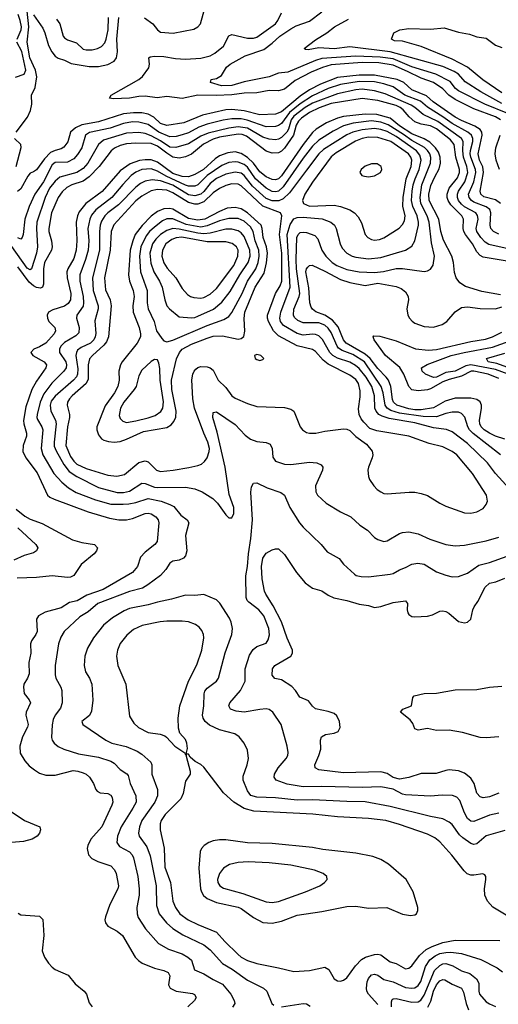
# Model space of a CAD drawing. Header units: inches. Extents: x 1308407 to 1441228, y 959628 to 1036311.
# Tile 325 of 656: x 1340682 to 1343768, y 1020745 to 1027096. Entities that reach past the tile are written whole.
import ezdxf

# ---------------------------------------------------------------- set-up
doc = ezdxf.new("R2010")
doc.units = ezdxf.units.IN
doc.header["$MEASUREMENT"] = 0
doc.layers.add('B3042', color=7, linetype='Continuous')

msp = doc.modelspace()

# ---------------------------------------------------------------- linework, layer by layer
at = {"layer": 'B3042', "color": 5}
for points, elevation in [([(1340658.9, 1026370), (1340731.8, 1026468.2), (1340751.5, 1026510), (1340759.5, 1026550), (1340757.8, 1026610), (1340781.8, 1026658.2), (1340792, 1026728), (1340784.1, 1026770), (1340748, 1026850), (1340730.3, 1026950), (1340740.7, 1027050), (1340730, 1027150.5)], 2720), ([(1340664.8, 1026970), (1340690.6, 1027030), (1340692.8, 1027050), (1340684, 1027090), (1340672.6, 1027130)], 2740), ([(1340770, 1027128.2), (1340830, 1027040.3), (1340844.3, 1027010), (1340866.7, 1026930), (1340888.5, 1026888.5), (1340910, 1026861.2), (1340930, 1026847.5), (1340970, 1026834.1), (1341012.5, 1026812.5), (1341130, 1026793.7), (1341190, 1026794), (1341250, 1026806.4), (1341290, 1026827.6), (1341306.5, 1026850), (1341311.5, 1026888.5), (1341307.8, 1026970), (1341321.6, 1027110)], 2720), ([(1340919.1, 1027099.1), (1340939.8, 1027070), (1340962.8, 1026990), (1340970, 1026979.5), (1340990, 1026966), (1341047, 1026947), (1341090, 1026906.2), (1341110, 1026901.1), (1341150, 1026901.4), (1341182.9, 1026910), (1341210, 1026923.8), (1341230, 1026945.5), (1341239.9, 1026970), (1341252.6, 1027030), (1341254.7, 1027110)], 2740), ([(1343782.1, 1026450), (1343749.9, 1026470), (1343610, 1026521.2), (1343490, 1026581.5), (1343448.2, 1026610), (1343410, 1026650.8), (1343350, 1026691.1), (1343270, 1026718.2), (1343182.7, 1026762.7), (1343090, 1026802.3), (1342997.1, 1026817.1), (1342890, 1026819), (1342690, 1026803.8), (1342633, 1026787), (1342561.9, 1026758.1), (1342457.3, 1026702.7), (1342390, 1026648.3), (1342350, 1026637.7), (1342290, 1026638.8), (1342210, 1026624), (1342130, 1026623), (1342048.7, 1026611.3), (1341947.5, 1026607.5), (1341830, 1026609.9), (1341730, 1026588.3), (1341630, 1026600.9), (1341567.8, 1026592.2), (1341490, 1026601.7), (1341450, 1026600.5), (1341389.7, 1026589.7), (1341286.2, 1026586.2), (1341261.2, 1026590), (1341272.3, 1026610), (1341450, 1026709.2), (1341473.7, 1026730), (1341514.5, 1026785.5), (1341518.4, 1026810), (1341514, 1026850), (1341522.8, 1026857.2), (1341550, 1026861.1), (1341610, 1026858.9), (1341685.3, 1026845.3), (1341750, 1026840.9), (1341850, 1026848.2), (1341910, 1026861.9), (1341939.8, 1026880.2), (1341994.9, 1026925.1), (1342030, 1026992.3), (1342050, 1027000.9), (1342150, 1026977), (1342190, 1026976.9), (1342210, 1026983), (1342330.4, 1027070), (1342347, 1027090), (1342370, 1027139.2)], 2680), ([(1341487.1, 1027107.1), (1341539.1, 1027070), (1341570.1, 1027030.1), (1341590, 1027016), (1341672, 1027008), (1341805.5, 1027034.5), (1341830.3, 1027049.7), (1341847.2, 1027070), (1341874.9, 1027170)], 2720), ([(1343828.8, 1026490), (1343680.2, 1026550), (1343510, 1026637.6), (1343491.9, 1026651.9), (1343458, 1026698), (1343364.3, 1026744.3), (1343210, 1026791.9), (1343090, 1026843.9), (1343006, 1026854), (1342850, 1026860.2), (1342630, 1026846), (1342590, 1026833.4), (1342410, 1026758.4), (1342350, 1026750.5), (1342290, 1026727.7), (1342130, 1026695.9), (1342050, 1026671), (1341982.7, 1026670), (1341912.7, 1026690), (1341915.3, 1026710), (1341950, 1026717.4), (1341983.4, 1026736.6), (1342015.7, 1026790), (1342037.8, 1026810), (1342136.5, 1026863.5), (1342255.4, 1026904.6), (1342310, 1026945.1), (1342358, 1026990), (1342430, 1027037.8), (1342463.9, 1027056.1), (1342550, 1027085.7), (1342630, 1027146.8)], 2660), ([(1343790, 1026555.4), (1343654.4, 1026630), (1343554.5, 1026694.5), (1343510, 1026743.9), (1343482.2, 1026762.2), (1343410, 1026793.7), (1343070, 1026889.1), (1342810, 1026920.1), (1342710, 1026908.9), (1342610, 1026914.7), (1342541.8, 1026901.8), (1342523.5, 1026903.5), (1342516, 1026910), (1342590, 1026966), (1342662.4, 1027010), (1342710.6, 1027049.4), (1342801.2, 1027098.8)], 2640), ([(1343790, 1026623.5), (1343667.3, 1026707.3), (1343568.7, 1026790), (1343470, 1026841.1), (1343270, 1026922.1), (1343150, 1026956.5), (1343099.3, 1026959.3), (1343078.7, 1026970), (1343093.3, 1027010), (1343132.7, 1027030), (1343190, 1027039.1), (1343330, 1027035.7), (1343417.6, 1027042.4), (1343510, 1027015.7), (1343581.8, 1027001.8), (1343630, 1026984.4), (1343690, 1026976.1), (1343750, 1026930.6), (1343790, 1026917.5)], 2620), ([(1340653.9, 1026726.1), (1340710, 1026744), (1340721.2, 1026770), (1340696.1, 1026890), (1340662.2, 1026950)], 2740), ([(1343781.4, 1025910), (1343750, 1025934.8), (1343673.4, 1025953.4), (1343654.2, 1025970), (1343651.7, 1025990), (1343672.5, 1026110), (1343667.2, 1026147.2), (1343647.4, 1026190), (1343637.4, 1026230), (1343664.1, 1026350), (1343661.6, 1026370), (1343650, 1026388.2), (1343615.5, 1026410), (1343530, 1026444.7), (1343490, 1026466.2), (1343346.7, 1026566.7), (1343304.3, 1026604.3), (1343210, 1026642.4), (1343159.1, 1026690), (1343116.5, 1026710), (1342970, 1026739), (1342870, 1026738.1), (1342730, 1026722.1), (1342620.5, 1026679.5), (1342550, 1026644.1), (1342490, 1026602.4), (1342370, 1026501.3), (1342330, 1026485.9), (1342230, 1026482.3), (1342130, 1026508), (1342050, 1026516.4), (1342010, 1026514.9), (1341859.7, 1026480.3), (1341740.3, 1026430), (1341630, 1026412.8), (1341590, 1026426.7), (1341546.2, 1026466.2), (1341510, 1026486.7), (1341470, 1026495.5), (1341415.9, 1026495.9), (1341350, 1026488.3), (1341190, 1026436.3), (1341083.1, 1026416.9), (1341041.3, 1026398.7), (1341009.5, 1026370.5), (1340991.2, 1026308.8), (1340966, 1026274), (1340950, 1026263.2), (1340910, 1026252.7), (1340881.1, 1026238.9), (1340841.3, 1026198.7), (1340790, 1026128.1), (1340770, 1026113.6), (1340750, 1026106.6), (1340733.3, 1026086.7), (1340690, 1026006), (1340668, 1025988)], 2720), ([(1343770, 1025713.4), (1343737.3, 1025730), (1343720.4, 1025750), (1343714.4, 1025770), (1343719.7, 1025850), (1343712, 1025872), (1343689.1, 1025889.1), (1343610, 1025919.4), (1343593.9, 1025930), (1343578.9, 1025950), (1343575.9, 1025970), (1343610.6, 1026049.4), (1343621.9, 1026110), (1343620.9, 1026130), (1343590.2, 1026210), (1343586.9, 1026230), (1343588.1, 1026251.9), (1343603.4, 1026310), (1343603.4, 1026330), (1343595.1, 1026350), (1343571.1, 1026371.1), (1343470, 1026425.6), (1343410, 1026470.2), (1343312.1, 1026532.1), (1343267, 1026570), (1343165.2, 1026610), (1343090, 1026661.8), (1343030, 1026682.8), (1342970, 1026694.3), (1342870, 1026697.4), (1342750, 1026677.9), (1342670, 1026651.9), (1342570, 1026603.7), (1342490, 1026552.9), (1342422.2, 1026497.8), (1342370, 1026426.4), (1342350, 1026412.8), (1342330, 1026407.1), (1342270, 1026404.9), (1342148.4, 1026448.4), (1342110, 1026455.8), (1342050, 1026456.7), (1341992.7, 1026447.3), (1341890, 1026421.4), (1341836.9, 1026403.1), (1341770, 1026367.1), (1341730, 1026352.2), (1341690, 1026341.9), (1341650, 1026339.9), (1341578, 1026370), (1341510, 1026420.6), (1341450, 1026435.7), (1341410, 1026437.2), (1341350, 1026426.6), (1341264.2, 1026395.8), (1341131.8, 1026368.2), (1341107, 1026350), (1341081.9, 1026270), (1341053.8, 1026226.2), (1341030, 1026198.6), (1340990, 1026176.4), (1340910, 1026175.4), (1340890, 1026158.7), (1340834.6, 1026050), (1340779.7, 1025970), (1340743.1, 1025890), (1340714.8, 1025810), (1340703.8, 1025710), (1340697.2, 1025690), (1340690, 1025680.4), (1340670, 1025689)], 2740), ([(1343870, 1025608.8), (1343706.4, 1025646.4), (1343681.9, 1025661.9), (1343655.6, 1025690), (1343629.5, 1025730), (1343624.9, 1025750), (1343637.7, 1025810), (1343633.8, 1025833.8), (1343621.9, 1025850), (1343550, 1025889.9), (1343530, 1025906.2), (1343511, 1025930), (1343504, 1025950), (1343504, 1025970), (1343510.6, 1025990), (1343552.6, 1026050), (1343570.7, 1026110), (1343565.7, 1026150), (1343543.2, 1026210), (1343538.6, 1026250), (1343541.6, 1026310), (1343530.3, 1026330), (1343378.7, 1026438.7), (1343283.5, 1026483.5), (1343229.9, 1026530), (1343205.1, 1026545.1), (1343037.8, 1026617.8), (1342970, 1026637.9), (1342890, 1026648.7), (1342850, 1026644.3), (1342730, 1026618.5), (1342570, 1026558.5), (1342521.6, 1026530), (1342450, 1026474.3), (1342432.6, 1026450), (1342414.5, 1026390), (1342403.5, 1026370), (1342370, 1026335.5), (1342350, 1026324.3), (1342330, 1026320.4), (1342290, 1026324.6), (1342250, 1026338.9), (1342150, 1026395.9), (1342090, 1026404.8), (1342030, 1026397), (1341896, 1026364), (1341850, 1026344.4), (1341770, 1026295.7), (1341689.1, 1026270.9), (1341650, 1026273.6), (1341590, 1026314.3), (1341530, 1026345.7), (1341490, 1026361.5), (1341450, 1026367.5), (1341370, 1026364.3), (1341221.7, 1026318.3), (1341189.1, 1026290.9), (1341120.1, 1026170), (1341090, 1026136.2), (1341050, 1026109.2), (1340940.5, 1026079.5), (1340910, 1026055.4), (1340874.2, 1026010), (1340845, 1025950), (1340793.2, 1025790), (1340789, 1025750), (1340796.6, 1025630), (1340790.7, 1025590.7), (1340757.6, 1025490), (1340750, 1025482.7), (1340730, 1025493), (1340630, 1025633.7)], 2760), ([(1343850, 1025533.8), (1343670, 1025564.8), (1343650, 1025575.8), (1343630, 1025598), (1343600.7, 1025650), (1343555.3, 1025710), (1343545.2, 1025730), (1343541.7, 1025750), (1343543.9, 1025810), (1343531.4, 1025830), (1343461.1, 1025901.1), (1343444.3, 1025930), (1343438.7, 1025950), (1343437.7, 1025970), (1343450.6, 1026009.4), (1343503.6, 1026076.4), (1343517.5, 1026110), (1343518.1, 1026130), (1343494.1, 1026210), (1343482.6, 1026290), (1343460.2, 1026320.2), (1343370, 1026392.4), (1343330, 1026411.6), (1343270, 1026421.7), (1343230, 1026438.1), (1343191.9, 1026470), (1343155, 1026515), (1343135.7, 1026530), (1343110, 1026541.7), (1342990, 1026575.5), (1342890, 1026587.3), (1342690, 1026555.4), (1342611.7, 1026528.3), (1342550, 1026496.6), (1342498.9, 1026461.1), (1342478.8, 1026441.2), (1342465.2, 1026414.8), (1342448.1, 1026350), (1342390, 1026268.2), (1342370, 1026247.5), (1342350, 1026236.2), (1342310, 1026235.3), (1342270, 1026248.6), (1342144, 1026344), (1342115.5, 1026355.5), (1342090, 1026357.8), (1341970, 1026337.6), (1341930, 1026324.7), (1341867.7, 1026292.3), (1341790, 1026228.3), (1341750, 1026212.3), (1341710, 1026203.5), (1341670, 1026209.9), (1341630, 1026234), (1341570, 1026281), (1341530, 1026296.4), (1341430, 1026300.4), (1341370, 1026294.1), (1341330, 1026283.5), (1341293.6, 1026266.4), (1341271, 1026249), (1341194.9, 1026150), (1341130, 1026081.7), (1341090, 1026055.4), (1341018.4, 1026030), (1340986.6, 1026013.4), (1340954.5, 1025985.5), (1340930.3, 1025949.7), (1340887.7, 1025850), (1340870.1, 1025750), (1340870.1, 1025730), (1340887.1, 1025670), (1340891.4, 1025630), (1340886.5, 1025610), (1340841.3, 1025530), (1340835.5, 1025490), (1340836, 1025390), (1340829.2, 1025370.8), (1340815.2, 1025364.8), (1340790, 1025367.8), (1340770, 1025378.6), (1340742.9, 1025402.9), (1340670, 1025501)], 2780), ([(1343781.6, 1025321.6), (1343662.1, 1025342.1), (1343555.8, 1025375.8), (1343518.7, 1025398.7), (1343495, 1025430), (1343484.8, 1025464.8), (1343478.1, 1025530), (1343468.8, 1025570), (1343414.8, 1025674.8), (1343398.1, 1025730), (1343384.3, 1025810), (1343321.9, 1025930), (1343320.1, 1025970), (1343333.2, 1026026.8), (1343357.3, 1026082.7), (1343385.9, 1026134.1), (1343395.2, 1026170), (1343391.9, 1026210), (1343381.4, 1026241.4), (1343362.2, 1026270), (1343326.7, 1026306.7), (1343290, 1026327.8), (1343210, 1026360.3), (1343130, 1026410.4), (1343070, 1026459.9), (1342984.6, 1026484.6), (1342910, 1026487.4), (1342770, 1026470.5), (1342730, 1026460.6), (1342660.9, 1026430), (1342593.5, 1026390), (1342570, 1026368), (1342510, 1026290.3), (1342370, 1026088.3), (1342350, 1026069.9), (1342330, 1026063.4), (1342310, 1026065), (1342270, 1026081.5), (1342230, 1026113.7), (1342188.5, 1026170), (1342150, 1026206.2), (1342110, 1026233.6), (1342070, 1026242.8), (1342023.4, 1026236.6), (1341970, 1026217.1), (1341942.2, 1026197.8), (1341866.5, 1026130), (1341810, 1026096.4), (1341770, 1026081.4), (1341730, 1026083.4), (1341670, 1026104.6), (1341570, 1026176.9), (1341530, 1026191.3), (1341490, 1026192.3), (1341453.2, 1026186.8), (1341393.7, 1026166.3), (1341330, 1026121.2), (1341213.2, 1025986.8), (1341108.6, 1025911.4), (1341064.4, 1025855.6), (1341053.8, 1025830), (1341046.2, 1025790), (1341050.1, 1025669.9), (1341046.2, 1025610), (1341030, 1025555.8), (1340992.8, 1025490), (1340986.2, 1025470), (1340987.4, 1025430), (1341011.2, 1025330), (1341009.2, 1025290), (1340994.2, 1025265.8), (1340970, 1025247.2), (1340895.7, 1025224.3), (1340866.7, 1025210), (1340859.3, 1025190), (1340861.8, 1025170), (1340870.2, 1025150), (1340908, 1025110), (1340911.8, 1025090), (1340903.5, 1025070), (1340850, 1025009.9), (1340810, 1024985.2), (1340772, 1024970), (1340752.9, 1024950), (1340767.4, 1024930), (1340838.6, 1024890), (1340853.9, 1024870), (1340850.8, 1024850), (1340790, 1024763.7), (1340760.5, 1024710), (1340721.4, 1024598.6), (1340706.8, 1024510), (1340708.4, 1024488.4), (1340724.7, 1024430), (1340724.7, 1024410), (1340704.6, 1024350), (1340702.6, 1024310), (1340722.1, 1024270), (1340793.6, 1024173.6), (1340860.9, 1024030), (1340876.3, 1024016.3), (1340903.4, 1024003.4), (1341122.6, 1023922.6), (1341260.9, 1023880.9), (1341321, 1023870), (1341370, 1023870.1), (1341410, 1023877.9), (1341490, 1023910.1), (1341510, 1023912.2), (1341530, 1023908.8), (1341558.4, 1023890), (1341573.9, 1023870), (1341579.8, 1023850), (1341567.6, 1023730), (1341554, 1023710), (1341490, 1023662.2), (1341460.1, 1023630), (1341441.1, 1023570), (1341410, 1023529.9), (1341219, 1023421), (1341115.2, 1023384.8), (1341051.4, 1023348.6), (1341003.6, 1023336.4), (1340950, 1023303.6), (1340845.3, 1023274.7), (1340803.1, 1023250), (1340791.1, 1023228.9), (1340793.9, 1023150), (1340786.7, 1023130), (1340757.5, 1023090), (1340751, 1023070), (1340754, 1023010), (1340740.2, 1022950), (1340742.3, 1022877.7), (1340731.4, 1022848.6), (1340709.1, 1022810), (1340705.3, 1022790), (1340710.4, 1022750), (1340743.1, 1022710), (1340751.3, 1022690), (1340723.9, 1022630), (1340721.2, 1022610), (1340736.6, 1022550), (1340732.3, 1022532.3), (1340699.4, 1022470), (1340681.8, 1022410), (1340685.1, 1022365.1), (1340714.9, 1022314.9), (1340743.6, 1022283.6), (1340776.8, 1022256.8), (1340810, 1022237.2), (1340850, 1022223.2), (1340910, 1022223.7), (1341027.4, 1022252.6), (1341056.3, 1022250), (1341090, 1022239.4), (1341109.5, 1022229.5), (1341132.4, 1022210), (1341157.6, 1022170), (1341172.6, 1022130), (1341180.7, 1022120.7), (1341200.7, 1022110), (1341250, 1022104.7), (1341270, 1022094), (1341278.3, 1022078.3), (1341281.5, 1022050), (1341276.6, 1022030), (1341212.3, 1021890), (1341139.7, 1021810), (1341121.6, 1021770), (1341117.6, 1021750), (1341125.3, 1021710), (1341146.5, 1021686.5), (1341185.5, 1021665.5), (1341270, 1021637.7), (1341293.7, 1021613.7), (1341302.7, 1021590), (1341317.8, 1021510), (1341315, 1021490), (1341261.8, 1021390), (1341235.2, 1021310), (1341231.6, 1021290), (1341234.9, 1021270), (1341250, 1021248.9), (1341310, 1021218.2), (1341345.3, 1021190), (1341425.5, 1021050), (1341447, 1021027), (1341471.4, 1021011.4), (1341550, 1020978.3), (1341610, 1020963.2), (1341639.6, 1020950), (1341650.2, 1020930), (1341641, 1020870), (1341651.6, 1020850), (1341690.7, 1020830.7), (1341794.8, 1020814.8), (1341808.9, 1020808.9), (1341818.7, 1020790), (1341808.9, 1020770), (1341765.5, 1020730)], 2820), ([(1343781.6, 1024290), (1343606.3, 1024426.3), (1343582.8, 1024450), (1343571.2, 1024470), (1343552, 1024532), (1343530, 1024555.9), (1343510, 1024563.6), (1343470, 1024564.4), (1343430, 1024555.6), (1343370, 1024534.1), (1343284, 1024536), (1343130, 1024558.8), (1343075.7, 1024575.7), (1343051.7, 1024590), (1343039.1, 1024610), (1343026.2, 1024690), (1343013.1, 1024730), (1342904.3, 1024890), (1342830, 1024935.9), (1342761.6, 1024961.6), (1342737.6, 1024977.6), (1342727.6, 1024990), (1342690, 1025077.5), (1342670, 1025107.2), (1342650, 1025124.9), (1342610, 1025140.3), (1342510, 1025141.6), (1342475.1, 1025155.1), (1342454.2, 1025174.2), (1342447, 1025190), (1342449.4, 1025229.4), (1342483.6, 1025310), (1342487.2, 1025330), (1342466.2, 1025490), (1342463.8, 1025550), (1342468.7, 1025690), (1342477.3, 1025710), (1342490, 1025722.3), (1342510, 1025726.4), (1342530, 1025723.8), (1342585, 1025705), (1342603, 1025683), (1342629, 1025610), (1342655, 1025570), (1342697.4, 1025530), (1342725.9, 1025510), (1342790, 1025484.5), (1342870, 1025469.3), (1342970, 1025466), (1343028.3, 1025471.7), (1343110, 1025491.1), (1343150, 1025491.8), (1343290, 1025471.3), (1343310, 1025475.2), (1343330, 1025487), (1343346.9, 1025513.1), (1343355.9, 1025570), (1343337.6, 1025657.6), (1343322.6, 1025790), (1343309.9, 1025830), (1343269, 1025910), (1343262.9, 1025950), (1343275.4, 1026030), (1343330.6, 1026170), (1343332.3, 1026207.7), (1343325.2, 1026230), (1343311.6, 1026251.6), (1343290.8, 1026270.8), (1343210, 1026316.5), (1343156, 1026356), (1343057.1, 1026417.1), (1343010, 1026434), (1342950, 1026443), (1342832.1, 1026427.9), (1342770, 1026411.8), (1342702.8, 1026377.2), (1342610, 1026318.5), (1342570, 1026279.2), (1342510, 1026202), (1342381.3, 1026018.7), (1342350.2, 1025989.7), (1342334.1, 1025985.9), (1342310, 1025988.3), (1342270, 1026009.2), (1342201.6, 1026070), (1342150, 1026145.5), (1342130, 1026160.8), (1342090, 1026177.1), (1342070, 1026179.2), (1342030, 1026174.1), (1341984.8, 1026155.2), (1341890, 1026091.1), (1341830.1, 1026030), (1341810, 1026021.5), (1341770, 1026021.2), (1341750, 1026028.1), (1341625.7, 1026085.7), (1341570, 1026119.3), (1341530, 1026133.1), (1341470, 1026129.5), (1341430, 1026111.9), (1341400.1, 1026090), (1341346.2, 1026033.8), (1341276.1, 1025950), (1341173.3, 1025870), (1341145.5, 1025834.5), (1341133.3, 1025810), (1341121.4, 1025750), (1341126.4, 1025670), (1341122.4, 1025610), (1341107, 1025550), (1341069.2, 1025450), (1341069.7, 1025410), (1341090.1, 1025310), (1341093.6, 1025270), (1341090, 1025248.7), (1341049.5, 1025190), (1341047, 1025170), (1341064.7, 1025110), (1341063.3, 1025076.7), (1341044.1, 1025055.9), (1340970, 1025014.5), (1340946.6, 1024990), (1340937.6, 1024970), (1340937.9, 1024950), (1340979.9, 1024890), (1340984.2, 1024870), (1340981.4, 1024850), (1340966.6, 1024830), (1340888.1, 1024751.9), (1340836.6, 1024683.4), (1340813.3, 1024630), (1340795, 1024550), (1340793.1, 1024530), (1340797, 1024517), (1340825.2, 1024470), (1340830.1, 1024450), (1340819.3, 1024330), (1340831.3, 1024290), (1340901, 1024170), (1340953, 1024113), (1340995.8, 1024075.8), (1341046.4, 1024046.4), (1341170, 1023998.7), (1341270, 1023971.3), (1341349.9, 1023970.1), (1341385.9, 1023974.1), (1341430, 1023982.4), (1341510, 1024008.2), (1341594, 1023990), (1341650.3, 1023970), (1341675.3, 1023955.3), (1341720, 1023900), (1341761.3, 1023870), (1341771.3, 1023851.3), (1341751.3, 1023770), (1341759.6, 1023670), (1341750, 1023638), (1341737, 1023623), (1341710, 1023611), (1341670, 1023603.1), (1341650, 1023591.1), (1341624.6, 1023550), (1341588.8, 1023511.2), (1341506.9, 1023450), (1341472.7, 1023430), (1341390, 1023408.8), (1341184.5, 1023330), (1341122.5, 1023277.6), (1341070, 1023244.1), (1340967.9, 1023150), (1340947.6, 1023112.4), (1340931.9, 1023070), (1340910.2, 1022930), (1340910.2, 1022870), (1340914.5, 1022850), (1340947.1, 1022790), (1340952.3, 1022770), (1340954.5, 1022690), (1340943.8, 1022656.2), (1340911.4, 1022610), (1340898.5, 1022581.5), (1340891.9, 1022548.1), (1340886.8, 1022466.8), (1340890.4, 1022450), (1340904.4, 1022430), (1340930, 1022408.9), (1340965.5, 1022390), (1341060.4, 1022360.4), (1341190, 1022338.8), (1341270, 1022313.7), (1341290, 1022300.7), (1341330, 1022259.7), (1341372.7, 1022232.7), (1341381.1, 1022221.1), (1341394.6, 1022170), (1341430, 1022090.5), (1341431.6, 1022050), (1341412.2, 1022010), (1341335.6, 1021890), (1341312.7, 1021830), (1341308.4, 1021790), (1341324.3, 1021764.3), (1341390, 1021728.6), (1341406.7, 1021710), (1341415.7, 1021690), (1341443.4, 1021570), (1341452.5, 1021490), (1341451.9, 1021450), (1341437, 1021370), (1341439, 1021330), (1341446.3, 1021306.3), (1341493.2, 1021233.2), (1341577, 1021137), (1341640.7, 1021100.7), (1341730, 1021070.1), (1341765.8, 1021050), (1341789.5, 1021029.5), (1341807.9, 1020967.9), (1341870, 1020942.6), (1341930, 1020905), (1341990, 1020875.8), (1342042.6, 1020810), (1342064.2, 1020770), (1342067.9, 1020750), (1342053.8, 1020726.2)], 2840), ([(1343839.9, 1024070), (1343748.8, 1024168.8), (1343697.5, 1024237.5), (1343570, 1024362.7), (1343470, 1024438.7), (1343433.8, 1024453.8), (1343350, 1024464), (1343230, 1024495.6), (1343064.2, 1024524.2), (1343018.2, 1024538.2), (1342998, 1024550), (1342979.9, 1024570), (1342972.1, 1024590), (1342968.9, 1024670), (1342951.5, 1024730), (1342916.2, 1024790), (1342870, 1024845.9), (1342846.1, 1024866.1), (1342810, 1024886.1), (1342730, 1024912.4), (1342700.6, 1024930), (1342682.1, 1024950), (1342634, 1025034), (1342610, 1025057.1), (1342590, 1025065.2), (1342570, 1025066.9), (1342510, 1025061), (1342470, 1025072.8), (1342382.8, 1025122.8), (1342362.8, 1025150), (1342358.1, 1025170), (1342366.1, 1025210), (1342425.6, 1025370), (1342407.1, 1025710), (1342426.1, 1025773.9), (1342450, 1025810.6), (1342470, 1025820.7), (1342510, 1025822.1), (1342631, 1025811), (1342687.8, 1025790), (1342710.6, 1025770.6), (1342722.2, 1025750), (1342747.1, 1025650), (1342761.7, 1025621.7), (1342790.2, 1025590), (1342826, 1025570), (1342850, 1025563.4), (1342930, 1025552.7), (1343010, 1025561.3), (1343169.6, 1025610), (1343210, 1025635.2), (1343230, 1025670.4), (1343253.1, 1025770), (1343253.6, 1025790), (1343245.4, 1025830), (1343217.5, 1025890), (1343208.3, 1025930), (1343211.3, 1025990), (1343218.8, 1026030), (1343231.1, 1026070), (1343258.3, 1026130), (1343270.5, 1026190), (1343262.5, 1026222.5), (1343241.1, 1026250), (1343110, 1026342.7), (1343050, 1026374.7), (1343010, 1026387.7), (1342970, 1026393), (1342890, 1026386.1), (1342829.4, 1026370.6), (1342790, 1026353.1), (1342640.4, 1026259.6), (1342611.4, 1026230), (1342530, 1026125.4), (1342421.9, 1025978.1), (1342380.4, 1025939.6), (1342353.4, 1025926.6), (1342310, 1025927), (1342270, 1025942.4), (1342183, 1026023), (1342130, 1026090.7), (1342110, 1026104.9), (1342070, 1026112.2), (1342010, 1026098.5), (1341950, 1026070.6), (1341910, 1026039.1), (1341870, 1025988.8), (1341850, 1025970.6), (1341810, 1025959.7), (1341770, 1025967), (1341670, 1026027.7), (1341590, 1026056.5), (1341536.2, 1026063.8), (1341490, 1026054.6), (1341460.9, 1026039.1), (1341430, 1026015.1), (1341318.7, 1025901.3), (1341250, 1025849.9), (1341230.1, 1025830), (1341210, 1025797.3), (1341200.5, 1025770), (1341195.6, 1025730), (1341195.8, 1025610), (1341150.9, 1025430), (1341155, 1025350), (1341187.3, 1025250), (1341186.8, 1025230), (1341166.7, 1025153.3), (1341171.8, 1025071.8), (1341168.7, 1025050), (1341159.1, 1025030), (1341138.5, 1025010), (1341077.6, 1024982.4), (1341054.7, 1024965.3), (1341047.1, 1024950), (1341044.7, 1024930), (1341056.5, 1024843.5), (1341054.4, 1024810), (1341047.5, 1024792.5), (1341029, 1024771), (1340910, 1024668.1), (1340885, 1024635), (1340877.1, 1024610), (1340881.8, 1024570), (1340913.1, 1024513.1), (1340917.7, 1024490), (1340903.2, 1024370), (1340904.4, 1024344.4), (1340915.8, 1024315.8), (1340966, 1024226), (1341001.3, 1024181.3), (1341050, 1024148.8), (1341190, 1024077.8), (1341310, 1024046.1), (1341350, 1024045.6), (1341390, 1024055.7), (1341470, 1024106), (1341490, 1024105.4), (1341550, 1024081.6), (1341570, 1024079), (1341750, 1024081.1), (1341810.8, 1024070.8), (1341858, 1024050), (1341927.8, 1024007.8), (1341956.9, 1023976.9), (1342010, 1023903), (1342030, 1023884), (1342050, 1023884), (1342061.3, 1023910), (1342062.7, 1023950), (1342033.2, 1024033.2), (1342007.1, 1024210), (1341955.4, 1024435.4), (1341927.2, 1024530), (1341930, 1024562.8), (1341950, 1024566.7), (1342070, 1024483.9), (1342135.7, 1024415.7), (1342170, 1024390.2), (1342210, 1024374.4), (1342270, 1024368.9), (1342297.5, 1024357.5), (1342310.2, 1024330.2), (1342314.3, 1024274.3), (1342330, 1024247.6), (1342390, 1024228.1), (1342430, 1024227.3), (1342550, 1024242.7), (1342596.9, 1024236.9), (1342625.7, 1024225.7), (1342635.6, 1024210), (1342634.7, 1024190), (1342589.1, 1024089.1), (1342590.2, 1024050.2), (1342602, 1024030), (1342657.1, 1023977.1), (1342750, 1023921.5), (1342816.4, 1023890), (1342875.1, 1023835.1), (1342923.2, 1023803.2), (1342970, 1023755.5), (1342990, 1023743.8), (1343030, 1023730.4), (1343050, 1023734), (1343130, 1023781.5), (1343150.8, 1023789.2), (1343190, 1023792.6), (1343250, 1023780.2), (1343325.3, 1023745.3), (1343430, 1023710.2), (1343490, 1023702.6), (1343550, 1023707.5), (1343690, 1023734.5), (1343770, 1023758.8)], 2860), ([(1343774.3, 1026130), (1343753.4, 1026190), (1343746.7, 1026230), (1343752.3, 1026270), (1343780.1, 1026350)], 2680), ([(1340657.9, 1026150), (1340690.7, 1026270.7), (1340688, 1026290), (1340648.8, 1026328.8)], 2720), ([(1343809.6, 1024389.6), (1343750, 1024409.1), (1343710, 1024428.8), (1343676.9, 1024450), (1343656.6, 1024470), (1343647.6, 1024490), (1343645.3, 1024510), (1343659, 1024590), (1343658.5, 1024610), (1343650.3, 1024630.3), (1343630, 1024646.1), (1343590, 1024654.9), (1343490, 1024654.6), (1343424.7, 1024635.3), (1343350, 1024593), (1343270, 1024580.4), (1343230, 1024579.9), (1343190, 1024585.4), (1343112.4, 1024610), (1343092.3, 1024630), (1343086.1, 1024646.1), (1343074.2, 1024730), (1343059, 1024770), (1343045.2, 1024790), (1342990, 1024845.3), (1342942.3, 1024910), (1342910, 1024937.7), (1342786.4, 1025010), (1342770.4, 1025030.4), (1342734.3, 1025114.3), (1342698.6, 1025158.6), (1342650, 1025189.6), (1342591, 1025211), (1342568.7, 1025228.7), (1342561.2, 1025241.2), (1342552.6, 1025270), (1342545.4, 1025365.4), (1342527.3, 1025470), (1342530.9, 1025489.1), (1342539.5, 1025500.5), (1342550, 1025510.2), (1342567.8, 1025512.2), (1342650, 1025474.9), (1342750, 1025420.9), (1342810, 1025400.3), (1342910, 1025382), (1342990, 1025397.5), (1343110, 1025375.5), (1343141.4, 1025361.4), (1343170, 1025340.9), (1343186.4, 1025310), (1343187.7, 1025290), (1343177.9, 1025230), (1343184.8, 1025190), (1343194.8, 1025170), (1343211.3, 1025151.3), (1343230, 1025139.3), (1343290, 1025116.9), (1343350, 1025113.2), (1343406.6, 1025130), (1343436.4, 1025150), (1343490, 1025211.7), (1343530, 1025240.3), (1343570, 1025244.7), (1343650, 1025232.5), (1343750, 1025230.2), (1343790, 1025243.5)], 2820), ([(1343770, 1024782), (1343701.5, 1024810), (1343610, 1024829.9), (1343591.9, 1024828.1), (1343530, 1024796.2), (1343450, 1024774.8), (1343410, 1024759.1), (1343330, 1024714.1), (1343310, 1024707.8), (1343250, 1024702.8), (1343210, 1024709.4), (1343189.9, 1024730), (1343157.7, 1024810), (1343133, 1024853), (1343040.4, 1024930), (1342967.7, 1025030), (1342960.7, 1025050), (1342964.2, 1025055.8), (1343004.7, 1025055.3), (1343110, 1025024.1), (1343233.2, 1024973.2), (1343316.5, 1024963.5), (1343370, 1024969.1), (1343590, 1025021.3), (1343684.3, 1025035.7), (1343730, 1025050.5), (1343790, 1025080.1)], 2780), ([(1343830.4, 1024810), (1343750, 1024839.3), (1343590, 1024870.5), (1343557.3, 1024862.7), (1343490, 1024829.7), (1343430, 1024820.4), (1343370, 1024791.2), (1343348.7, 1024788.7), (1343297.7, 1024810), (1343276.8, 1024830), (1343273.3, 1024850), (1343308, 1024872), (1343463.5, 1024930), (1343546.6, 1024950), (1343730, 1024983.8), (1343836.6, 1025023.4)], 2760), ([(1343910, 1024822), (1343757.8, 1024877.8), (1343701.7, 1024890), (1343691, 1024910), (1343810, 1024946)], 2740), ([(1343770, 1021978.4), (1343710, 1021965.8), (1343610, 1021924.9), (1343590, 1021927.4), (1343570, 1021944.1), (1343550, 1021979.7), (1343520.3, 1022060.3), (1343500.8, 1022080.8), (1343472, 1022092), (1343406.6, 1022093.4), (1343330, 1022087.8), (1343170, 1022095.6), (1343150, 1022101), (1343090, 1022133.2), (1343010, 1022148.9), (1342890, 1022143.6), (1342630, 1022149.9), (1342510, 1022147.7), (1342405.7, 1022165.7), (1342336.2, 1022190), (1342322.2, 1022210), (1342325.6, 1022230), (1342348, 1022270), (1342399.8, 1022330), (1342409.8, 1022350), (1342412.4, 1022370), (1342406.2, 1022410), (1342366.9, 1022550), (1342314, 1022630), (1342290, 1022646), (1342270, 1022650.6), (1342230, 1022647.8), (1342130, 1022629.9), (1342076.5, 1022636.5), (1342041.3, 1022650), (1342031.1, 1022670), (1342036.4, 1022690), (1342105.4, 1022770), (1342136.3, 1022830), (1342135.4, 1022910), (1342162.4, 1022997.6), (1342186.5, 1023033.5), (1342210, 1023053), (1342270, 1023074.4), (1342284.4, 1023095.6), (1342291.5, 1023128.5), (1342288.9, 1023170), (1342256.5, 1023250), (1342223.1, 1023290), (1342158.6, 1023338.6), (1342148.1, 1023350), (1342141, 1023370), (1342140.7, 1023510), (1342151.2, 1023570), (1342156, 1023650), (1342172.8, 1023750), (1342182.9, 1023870), (1342171.9, 1024048.1), (1342177.1, 1024082.9), (1342190, 1024107.3), (1342210, 1024108.2), (1342276.9, 1024076.9), (1342365.5, 1024045.5), (1342388, 1024030), (1342423.6, 1023950), (1342486.5, 1023850), (1342510, 1023822), (1342624.4, 1023710), (1342663.5, 1023663.5), (1342741.3, 1023621.3), (1342770, 1023584.9), (1342839.6, 1023519.6), (1342851.5, 1023511.5), (1342884.1, 1023504.1), (1342930, 1023502.9), (1343070, 1023519.2), (1343090, 1023524.9), (1343130, 1023548.2), (1343170, 1023562.2), (1343210, 1023583.9), (1343249, 1023591), (1343290, 1023583.2), (1343370, 1023534.2), (1343430, 1023513.4), (1343470, 1023502.8), (1343510, 1023504.5), (1343570, 1023526.2), (1343642.4, 1023577.6), (1343710, 1023594.6), (1343824.5, 1023635.5)], 2840), ([(1340657.9, 1023937.9), (1340713.9, 1023893.9), (1340750, 1023874.4), (1340826, 1023846), (1341022.1, 1023742.1), (1341083.3, 1023723.3), (1341164.4, 1023710), (1341182.7, 1023690), (1341177.3, 1023670), (1341161.7, 1023650), (1341078.8, 1023581.2), (1341030, 1023510.9), (1341010, 1023501.3), (1340990, 1023499), (1340892.1, 1023507.9), (1340790, 1023497.2), (1340666.4, 1023493.6)], 2780), ([(1340670, 1023818.5), (1340784.9, 1023710), (1340798.4, 1023690), (1340790.4, 1023670), (1340770, 1023657.7), (1340710, 1023639.8), (1340643.1, 1023610)], 2760), ([(1343770, 1022107.1), (1343710, 1022082.5), (1343670, 1022077.5), (1343650, 1022082.8), (1343630, 1022106.6), (1343611, 1022170), (1343590, 1022203.8), (1343550, 1022236.8), (1343510, 1022252.2), (1343450, 1022256.8), (1343430, 1022254.2), (1343367, 1022233), (1343270, 1022234), (1343190.9, 1022209.1), (1343130, 1022197.9), (1343090, 1022208.4), (1343050, 1022234), (1343010, 1022245), (1342770, 1022238.1), (1342610, 1022258.7), (1342587.8, 1022270), (1342583.9, 1022290), (1342610.8, 1022350), (1342623.1, 1022390), (1342621.7, 1022450), (1342627.8, 1022470), (1342654.3, 1022485.7), (1342710, 1022493.7), (1342734.7, 1022505.3), (1342747.8, 1022530), (1342743.1, 1022570), (1342725.9, 1022605.9), (1342710, 1022620.4), (1342670, 1022634.6), (1342590, 1022651.6), (1342570, 1022668.6), (1342542.9, 1022702.9), (1342487.1, 1022727.1), (1342459.4, 1022770), (1342435.6, 1022795.6), (1342370, 1022838), (1342326.9, 1022846.9), (1342308.7, 1022868.7), (1342312, 1022910), (1342327.4, 1022930), (1342429.8, 1022990), (1342441.4, 1023010), (1342440.7, 1023030), (1342407.2, 1023107.2), (1342370, 1023212), (1342316.5, 1023316.5), (1342267.9, 1023390), (1342260.9, 1023410), (1342246, 1023490), (1342239.9, 1023570), (1342250, 1023623), (1342270, 1023654.4), (1342310, 1023676.4), (1342330, 1023683), (1342350, 1023682), (1342390, 1023645.5), (1342466, 1023530), (1342523, 1023463), (1342570, 1023430.2), (1342630, 1023412.2), (1342670, 1023384.6), (1342707.4, 1023367.4), (1342790.1, 1023350.1), (1342870, 1023326), (1342930, 1023316.9), (1342970, 1023305.5), (1343010, 1023310.2), (1343090, 1023338), (1343168.6, 1023348.6), (1343181.1, 1023330), (1343179.2, 1023290), (1343183.2, 1023270), (1343190, 1023259.5), (1343210, 1023247.6), (1343230, 1023243.6), (1343311.8, 1023248.2), (1343342.4, 1023257.6), (1343390, 1023280.9), (1343410, 1023283.6), (1343430, 1023278.9), (1343448.2, 1023268.2), (1343510, 1023214.4), (1343550, 1023204.9), (1343570, 1023210.5), (1343591.1, 1023228.9), (1343604, 1023290), (1343612.6, 1023310), (1343635.8, 1023344.2), (1343683.1, 1023436.9), (1343710, 1023461.4), (1343751.8, 1023470), (1343810, 1023493.7)], 2820), ([(1343810, 1021867.1), (1343690, 1021832.1), (1343630, 1021781.2), (1343610, 1021777.1), (1343590, 1021783.5), (1343538.2, 1021818.2), (1343518.2, 1021838.2), (1343470, 1021904.8), (1343450, 1021921), (1343410, 1021942.2), (1343330, 1021956.3), (1343070, 1022022.2), (1342910, 1022051.4), (1342790, 1022053), (1342570, 1022065.1), (1342470, 1022062.7), (1342330, 1022077.5), (1342210, 1022081.1), (1342172.2, 1022092.2), (1342150, 1022122.2), (1342121.5, 1022190), (1342122.8, 1022217.2), (1342148.6, 1022290), (1342157.3, 1022330), (1342150, 1022384), (1342128.8, 1022428.8), (1342096.9, 1022470), (1342069.8, 1022489.8), (1341970, 1022516.2), (1341906.1, 1022546.1), (1341877, 1022570), (1341864.1, 1022590), (1341859.5, 1022610), (1341869.3, 1022670), (1341871.1, 1022748.9), (1341875.8, 1022764.2), (1341890, 1022784.5), (1341949.8, 1022830), (1341962.8, 1022850), (1342006.8, 1023013.2), (1342049.8, 1023130), (1342054, 1023170), (1342046.2, 1023210), (1342035.1, 1023235.1), (1341972.9, 1023332.9), (1341950, 1023354.5), (1341870, 1023388.2), (1341810, 1023382.7), (1341750, 1023383.8), (1341661.4, 1023358.6), (1341570, 1023339.8), (1341510, 1023320.9), (1341390, 1023297.5), (1341356, 1023284), (1341281.1, 1023238.9), (1341221.8, 1023190), (1341156.5, 1023110), (1341118.3, 1023041.7), (1341102.6, 1022990), (1341098, 1022930), (1341105.8, 1022890), (1341131.2, 1022850), (1341147.5, 1022810), (1341153.7, 1022706.3), (1341143.7, 1022636.3), (1341132.3, 1022607.7), (1341083.1, 1022570), (1341089.4, 1022549.4), (1341236.5, 1022450), (1341276.4, 1022430), (1341367.7, 1022407.7), (1341438.8, 1022378.8), (1341470, 1022359.7), (1341528, 1022308), (1341534.5, 1022290), (1341534.5, 1022230), (1341569.4, 1022130), (1341570.1, 1022090), (1341553.5, 1022050), (1341470.1, 1021930), (1341453.2, 1021890), (1341448.1, 1021850), (1341452.6, 1021830), (1341501.2, 1021761.2), (1341522.2, 1021702.2), (1341561.1, 1021510), (1341563.7, 1021383.7), (1341580.9, 1021330), (1341627.8, 1021270), (1341670, 1021234.3), (1341733.5, 1021193.5), (1341870, 1021128.8), (1341910, 1021096.3), (1341988.8, 1021008.8), (1342051.1, 1020971.1), (1342150, 1020901.7), (1342253.4, 1020850), (1342275.2, 1020830), (1342307.2, 1020750), (1342319.6, 1020739.6)], 2860), ([(1343850, 1021300.4), (1343732.9, 1021372.9), (1343698.7, 1021410), (1343680.8, 1021450), (1343679.3, 1021490), (1343688, 1021550), (1343687, 1021570), (1343679.7, 1021579.7), (1343667.5, 1021587.5), (1343610, 1021578.8), (1343590, 1021579.3), (1343567.5, 1021587.5), (1343546.7, 1021606.7), (1343468.2, 1021708.2), (1343390, 1021793.8), (1343358.5, 1021818.5), (1343310, 1021843.6), (1343130, 1021905.3), (1343042.7, 1021930), (1342930, 1021943.7), (1342730, 1021955.4), (1342570.8, 1021970.8), (1342191.2, 1021991.2), (1342128.5, 1022008.5), (1342063.1, 1022050), (1341996.4, 1022110), (1341870, 1022275.1), (1341850, 1022292.3), (1341812.1, 1022312.1), (1341780.2, 1022340.2), (1341770, 1022358), (1341760.4, 1022360.4), (1341758, 1022370), (1341764, 1022396), (1341759.5, 1022430), (1341750, 1022452.7), (1341715.2, 1022495.2), (1341705.7, 1022525.7), (1341703.1, 1022590), (1341713.2, 1022670), (1341769.9, 1022830), (1341824.1, 1022935.9), (1341855.2, 1023030), (1341868.2, 1023110), (1341866.2, 1023130), (1341855.6, 1023155.6), (1341838.2, 1023178.2), (1341815.2, 1023195.2), (1341770, 1023211.3), (1341730, 1023216.3), (1341630, 1023216.7), (1341587.6, 1023212.4), (1341471.8, 1023188.2), (1341416.2, 1023163.8), (1341373, 1023127), (1341330, 1023072.8), (1341312.2, 1023030), (1341305.8, 1022990), (1341314.7, 1022930), (1341366.5, 1022810), (1341390, 1022602.8), (1341418.4, 1022558.4), (1341448.4, 1022530), (1341510, 1022498.2), (1341587, 1022487), (1341617.3, 1022477.3), (1341629.2, 1022469.2), (1341682, 1022410), (1341746.8, 1022366.8), (1341750, 1022354), (1341758, 1022358), (1341754, 1022346), (1341780.5, 1022250), (1341780.5, 1022230), (1341750, 1022184), (1341735, 1022105), (1341721.3, 1022070), (1341619.7, 1021970), (1341593.4, 1021930), (1341586.6, 1021910), (1341586.4, 1021870), (1341612.7, 1021752.7), (1341616.8, 1021630), (1341654.5, 1021530), (1341669.6, 1021410), (1341685.4, 1021370), (1341715, 1021330), (1341768.4, 1021290), (1341830, 1021259.6), (1341950.8, 1021210.8), (1342003.5, 1021150), (1342089, 1021069), (1342110.1, 1021050.1), (1342150, 1021028.9), (1342210, 1021007.8), (1342350, 1020981.6), (1342450, 1020956.5), (1342550, 1020962.6), (1342650, 1020984), (1342674, 1020970), (1342710, 1020908.7), (1342730, 1020897.4), (1342750, 1020894.9), (1342770, 1020900.3), (1342790, 1020915.3), (1342846.9, 1020993.1), (1342885.9, 1021034.1), (1342911.1, 1021048.9), (1342970, 1021066.7), (1342990, 1021068.9), (1343010, 1021063.5), (1343070, 1021020.1), (1343110, 1021007.7), (1343170, 1020974.7), (1343190, 1020978.6), (1343210, 1020993.4), (1343259.6, 1021060.4), (1343301.6, 1021098.4), (1343340.8, 1021119.2), (1343410, 1021144.8), (1343490, 1021159.7), (1343777, 1021157)], 2880), ([(1343770, 1022469.8), (1343690, 1022464.2), (1343650, 1022466.3), (1343537.6, 1022497.6), (1343450, 1022513.3), (1343370, 1022512.3), (1343310, 1022524.1), (1343250, 1022514), (1343230, 1022522), (1343216.4, 1022556.4), (1343200.3, 1022580.3), (1343137.2, 1022630), (1343151.9, 1022648.1), (1343208.7, 1022670), (1343216, 1022724), (1343226, 1022734), (1343290, 1022749), (1343370, 1022751.4), (1343490, 1022773.1), (1343630, 1022775.4), (1343710, 1022790.2), (1343790, 1022798.2)], 2780), ([(1340627.4, 1021990), (1340711.7, 1021931.7), (1340810.7, 1021890), (1340816.4, 1021870), (1340810.3, 1021850), (1340794.3, 1021830), (1340761.3, 1021810), (1340705.2, 1021794.8), (1340550, 1021782.2)], 2780), ([(1340672.2, 1021332.2), (1340690, 1021323.2), (1340810, 1021313.8), (1340830, 1021293.4), (1340837.8, 1021190), (1340826.4, 1021090), (1340840.7, 1021050), (1340867.1, 1021010), (1340890, 1020985.3), (1340910, 1020969.1), (1340993.5, 1020933.5), (1341038.5, 1020878.5), (1341097, 1020830), (1341112, 1020810), (1341130, 1020754.8), (1341148.5, 1020730)], 2780), ([(1342990, 1020743.5), (1342931.1, 1020810), (1342920.9, 1020830), (1342916.7, 1020850), (1342922.6, 1020890), (1342930, 1020911.7), (1342950, 1020935.9), (1342970, 1020940.6), (1342990, 1020933.4), (1343030, 1020906.5), (1343090, 1020889.6), (1343170, 1020854.7), (1343210, 1020848.6), (1343230, 1020852.3), (1343250, 1020865.9), (1343268.1, 1020891.9), (1343298.7, 1020990), (1343327, 1021033), (1343361.3, 1021058.7), (1343390, 1021072.3), (1343430, 1021080.4), (1343461.1, 1021081.1), (1343530, 1021072.8), (1343654.7, 1021034.7), (1343759.7, 1020979.7), (1343794.5, 1020954.5)], 2860), ([(1343079.7, 1020730), (1343078, 1020762), (1343083.4, 1020776.6), (1343090, 1020781.4), (1343110, 1020782.9), (1343210, 1020758.7), (1343250, 1020761.5), (1343268.4, 1020771.6), (1343290, 1020803.9), (1343356.3, 1020963.7), (1343390, 1020996.6), (1343410, 1021005.7), (1343430, 1021007.9), (1343474.2, 1020994.2), (1343530, 1020961.8), (1343584.2, 1020944.2), (1343626.8, 1020910), (1343642.2, 1020882.2), (1343641.9, 1020830), (1343647.2, 1020810), (1343690, 1020761.5), (1343710, 1020747.8), (1343750, 1020731.8)], 2840), ([(1343313.3, 1020726.7), (1343333.3, 1020766.7), (1343350, 1020830.1), (1343370, 1020870.7), (1343390, 1020897.3), (1343410, 1020906.5), (1343422.7, 1020902.7), (1343470, 1020875), (1343530, 1020849.3), (1343543.5, 1020823.5), (1343560.6, 1020750), (1343576.4, 1020710)], 2820), ([(1342370, 1020730.2), (1342510, 1020751.4), (1342530, 1020747.6), (1342553.5, 1020733.5)], 2860)]:
    msp.add_lwpolyline(points, dxfattribs=dict(at, elevation=elevation))
for points, elevation in [([(1342930, 1026338.4), (1342890, 1026329.9), (1342847.6, 1026312.4), (1342722.5, 1026237.5), (1342690, 1026210.9), (1342570, 1026049), (1342520.4, 1025970), (1342504.6, 1025930), (1342511.4, 1025910), (1342550, 1025893.8), (1342710, 1025900.3), (1342750, 1025891.7), (1342809.6, 1025869.6), (1342840.8, 1025850), (1342863.8, 1025823.8), (1342885.5, 1025785.5), (1342910.2, 1025710), (1342926, 1025690), (1342950, 1025677.8), (1342970, 1025674.5), (1343001.4, 1025678.6), (1343030, 1025688.4), (1343128.3, 1025751.7), (1343150, 1025774.7), (1343162.1, 1025797.9), (1343166.6, 1025830), (1343152.7, 1025892.7), (1343153.5, 1025950), (1343174.2, 1026070), (1343205.4, 1026150), (1343209.2, 1026190), (1343203.1, 1026210), (1343188.5, 1026230), (1343074.1, 1026310), (1342990, 1026336.2)], 2880), ([(1342986, 1026166), (1342950, 1026165.6), (1342910, 1026151.9), (1342883.9, 1026130), (1342874.3, 1026110), (1342888.5, 1026090), (1342905.6, 1026085.6), (1342930, 1026082.8), (1342970, 1026088.1), (1343007.3, 1026110), (1343016.8, 1026130), (1343012.9, 1026150)], 2920), ([(1342050, 1026037.3), (1342010, 1026026.5), (1341970, 1026007.2), (1341930, 1025980.1), (1341870, 1025920.9), (1341830, 1025906), (1341810, 1025905.5), (1341770, 1025917.7), (1341670, 1025979.6), (1341630, 1025995.7), (1341570, 1026000.9), (1341530, 1025991), (1341470, 1025958.7), (1341430, 1025927.5), (1341287.8, 1025772.2), (1341272.1, 1025730), (1341265.7, 1025610), (1341227.8, 1025430), (1341234.2, 1025354.2), (1341264.1, 1025290), (1341270.8, 1025250.8), (1341253.7, 1025050), (1341241, 1025019), (1341224.3, 1024995.7), (1341150.1, 1024930), (1341132.5, 1024907.5), (1341122.2, 1024870), (1341122.8, 1024777.2), (1341110.6, 1024750), (1341020.6, 1024670), (1341001.9, 1024650), (1340990.7, 1024630), (1340988.2, 1024610), (1341003.8, 1024550), (1341003.6, 1024530), (1340988.9, 1024470), (1340979.6, 1024350), (1341010, 1024278.1), (1341030, 1024249.1), (1341050, 1024230.1), (1341110, 1024201.2), (1341250, 1024158.2), (1341308.6, 1024151.4), (1341357.2, 1024162.8), (1341450, 1024238.9), (1341490, 1024250.8), (1341510, 1024244.8), (1341563.2, 1024190), (1341590, 1024182.1), (1341670.4, 1024189.6), (1341772.6, 1024207.4), (1341830, 1024220.2), (1341854, 1024230), (1341873.3, 1024246.7), (1341890, 1024270.3), (1341904.2, 1024310), (1341905.2, 1024330), (1341894.5, 1024370), (1341868.4, 1024428.4), (1341809.1, 1024590.9), (1341798.1, 1024650), (1341792.3, 1024772.3), (1341797.3, 1024810), (1341806.4, 1024830), (1341817.9, 1024842.1), (1341830, 1024851.7), (1341850, 1024858.3), (1341890, 1024857.5), (1341910.5, 1024850.5), (1341930, 1024835.2), (1341962, 1024770), (1342010, 1024723.2), (1342049.6, 1024669.6), (1342070, 1024654.3), (1342150, 1024620.7), (1342210, 1024601.2), (1342390, 1024594.9), (1342430, 1024584.9), (1342448.2, 1024570), (1342456.1, 1024556.1), (1342490.3, 1024470), (1342504.2, 1024450), (1342530, 1024432.8), (1342550, 1024428.1), (1342590.9, 1024429.1), (1342650, 1024441.7), (1342770, 1024457.3), (1342790, 1024455.6), (1342810, 1024446.7), (1342850, 1024408.4), (1342917.5, 1024357.5), (1342953.9, 1024313.9), (1342958, 1024290), (1342954.6, 1024270), (1342930.3, 1024210), (1342927, 1024190), (1342930.3, 1024150.3), (1342937.6, 1024130), (1342964.9, 1024090), (1342986.6, 1024066.6), (1343010.6, 1024050), (1343030, 1024040.9), (1343050, 1024038.3), (1343191.9, 1024048.1), (1343230, 1024048.1), (1343270, 1024040.8), (1343310, 1024027.4), (1343390, 1023977), (1343430, 1023958), (1343550, 1023915.3), (1343590, 1023913.7), (1343630, 1023922), (1343670, 1023943.8), (1343689.6, 1023970), (1343697.4, 1023990), (1343692.1, 1024030), (1343602, 1024170), (1343500.3, 1024290), (1343470, 1024311.9), (1343410, 1024340.5), (1343321.6, 1024361.6), (1343190, 1024409.3), (1342983.5, 1024443.5), (1342940, 1024460), (1342899.8, 1024499.8), (1342882.5, 1024522.5), (1342869.9, 1024549.9), (1342866.6, 1024586.6), (1342877.3, 1024662.7), (1342877.1, 1024702.9), (1342866.2, 1024750), (1342850, 1024774.3), (1342810, 1024803.9), (1342670, 1024873.8), (1342639.2, 1024899.2), (1342590, 1024954.9), (1342570, 1024968.2), (1342470, 1024991.5), (1342350, 1025057), (1342318.9, 1025090), (1342286.7, 1025150), (1342280.5, 1025170), (1342280.5, 1025190), (1342331.9, 1025330), (1342361.5, 1025378.5), (1342371.1, 1025410), (1342372.2, 1025590), (1342357, 1025710), (1342372.8, 1025830), (1342362.2, 1025850), (1342250, 1025893.2), (1342110, 1026023.8), (1342090, 1026035)], 2880), ([(1342070, 1025885.6), (1342020.4, 1025879.6), (1341970, 1025859.8), (1341876.4, 1025810), (1341830, 1025802.5), (1341770, 1025812.8), (1341670, 1025873.6), (1341650, 1025878.2), (1341610, 1025876.2), (1341570, 1025859.5), (1341530, 1025828.1), (1341470.5, 1025769.5), (1341426.9, 1025710), (1341410.1, 1025669.9), (1341394.4, 1025610), (1341383.5, 1025450), (1341390.4, 1025410.4), (1341412.8, 1025350), (1341420.5, 1025310), (1341410.9, 1025250), (1341412.3, 1025210), (1341452.5, 1025110), (1341461.2, 1025070), (1341459.6, 1025050), (1341439.5, 1025010), (1341343, 1024890), (1341331.4, 1024870), (1341320.4, 1024830), (1341322.1, 1024770), (1341314.6, 1024730), (1341294, 1024690), (1341233.6, 1024606.4), (1341179.8, 1024470), (1341179.5, 1024450), (1341190, 1024418.7), (1341210, 1024392.6), (1341224.2, 1024384.2), (1341254.4, 1024374.4), (1341290.7, 1024370.8), (1341330, 1024376.3), (1341370, 1024389.6), (1341480, 1024440), (1341630, 1024466.3), (1341657.8, 1024482.2), (1341676.4, 1024503.6), (1341687.9, 1024532.1), (1341690.3, 1024570), (1341661.9, 1024710), (1341659.4, 1024770), (1341691.7, 1024908.3), (1341711.1, 1024948.9), (1341729.9, 1024970), (1341790, 1025002.1), (1341890, 1025042.5), (1341930, 1025053.9), (1341990, 1025057.4), (1342090, 1025035.5), (1342110, 1025039.5), (1342127.4, 1025052.6), (1342133.8, 1025086.2), (1342129.1, 1025169.1), (1342133.9, 1025210), (1342199.4, 1025370), (1342258, 1025462), (1342272.4, 1025527.6), (1342279, 1025590), (1342272.8, 1025630), (1342251.7, 1025690), (1342246, 1025750), (1342237.8, 1025770), (1342150, 1025849.6), (1342110, 1025876.2)], 2920), ([(1342030, 1025814.5), (1341970, 1025798.5), (1341890, 1025765.4), (1341850, 1025758.6), (1341754.8, 1025774.8), (1341670, 1025810.6), (1341630, 1025810.6), (1341601.8, 1025798.2), (1341550, 1025758.2), (1341518.8, 1025730), (1341498.1, 1025701.9), (1341462.9, 1025630), (1341453.6, 1025570), (1341461.1, 1025470), (1341504.2, 1025350), (1341504.2, 1025270), (1341510.1, 1025230.1), (1341548.6, 1025150), (1341563.7, 1025090), (1341599, 1025039), (1341610, 1025025.5), (1341630, 1025018), (1341670, 1025029.4), (1341890, 1025123.1), (1341998.7, 1025161.3), (1342030, 1025181.7), (1342050, 1025207.3), (1342116.6, 1025330), (1342150.6, 1025410), (1342204.4, 1025490), (1342218.6, 1025530), (1342226.2, 1025570), (1342223.5, 1025610), (1342199.1, 1025670), (1342188, 1025730), (1342170, 1025760.6), (1342130, 1025796.5), (1342090, 1025814.4)], 2940), ([(1341670, 1025748.7), (1341630, 1025736.2), (1341590.3, 1025709.7), (1341559.3, 1025680.7), (1341538.4, 1025650), (1341521.5, 1025590), (1341526.5, 1025526.5), (1341546.5, 1025470), (1341582.2, 1025410), (1341600.1, 1025370), (1341617.2, 1025290), (1341630.9, 1025250), (1341647, 1025230), (1341710, 1025180.1), (1341790, 1025172.2), (1341810, 1025174.1), (1341830, 1025182.7), (1341931.1, 1025228.9), (1341985.8, 1025274.2), (1342037.9, 1025342.1), (1342101.2, 1025450), (1342155.3, 1025530), (1342168.1, 1025570), (1342165.4, 1025610), (1342130, 1025698.3), (1342110, 1025720.9), (1342090, 1025733.2), (1342050, 1025743.9), (1342010, 1025744.1), (1341910, 1025719.3), (1341870, 1025715), (1341830, 1025718.3), (1341710, 1025744.2)], 2960), ([(1341727.7, 1025692.3), (1341690.1, 1025689.9), (1341661.6, 1025678.4), (1341625, 1025650), (1341601.4, 1025610), (1341597.9, 1025570), (1341610, 1025527.3), (1341632.5, 1025492.5), (1341688.1, 1025430), (1341730, 1025362.7), (1341762.6, 1025322.6), (1341782.4, 1025310), (1341803.9, 1025303.9), (1341850, 1025300.7), (1341870, 1025304.7), (1341910, 1025324.5), (1341950, 1025361.5), (1342061.7, 1025510), (1342089, 1025570), (1342089.9, 1025609.9), (1342080.5, 1025630), (1342052.7, 1025652.7), (1342010, 1025663.2), (1341890, 1025663.3)], 2980), ([(1341550, 1024904.5), (1341530, 1024891.8), (1341470, 1024835.8), (1341450, 1024798.4), (1341431.6, 1024730), (1341420.1, 1024710), (1341352.4, 1024630), (1341332, 1024590), (1341323.9, 1024543.9), (1341330, 1024524.2), (1341346.1, 1024506.1), (1341370, 1024498.3), (1341430, 1024509.6), (1341510, 1024527.5), (1341556, 1024544), (1341592.1, 1024567.9), (1341605, 1024590), (1341609, 1024631), (1341587.5, 1024770), (1341586.2, 1024846.2), (1341579.8, 1024879.8), (1341570, 1024902.7)], 2940), ([(1342210, 1024936.3), (1342194.8, 1024930), (1342199.1, 1024910), (1342210, 1024903.7), (1342230, 1024898.7), (1342250, 1024903.8), (1342255.1, 1024910), (1342237, 1024930)], 2920), ([(1342010, 1021807.3), (1341970, 1021807.1), (1341930, 1021799.9), (1341902, 1021790), (1341870.3, 1021770), (1341854.4, 1021750), (1341845.6, 1021730), (1341835.8, 1021624.2), (1341847.7, 1021490), (1341853, 1021470), (1341866.9, 1021446.9), (1341890, 1021427.9), (1341950, 1021401.5), (1342090, 1021371), (1342110, 1021363.1), (1342190, 1021305.9), (1342250, 1021273.2), (1342310, 1021269.4), (1342370, 1021281.7), (1342470, 1021319.4), (1342630, 1021343.8), (1342790, 1021376), (1342850, 1021377.5), (1342930, 1021364.7), (1343049.3, 1021369.3), (1343150, 1021326.7), (1343202, 1021318), (1343230, 1021323.1), (1343240.9, 1021330), (1343249.6, 1021350), (1343249.6, 1021370), (1343217.7, 1021470), (1343174.3, 1021550), (1343059.7, 1021650), (1343010, 1021679.8), (1342958.5, 1021698.5), (1342850, 1021719.9), (1342636.3, 1021743.7), (1342570, 1021756.5), (1342310, 1021782.2), (1342150, 1021786.5)], 2920), ([(1342155.4, 1021664.6), (1342090, 1021661), (1342033.4, 1021646.6), (1341996.3, 1021623.7), (1341969.3, 1021590), (1341957.7, 1021550), (1341960.2, 1021530), (1341972.6, 1021510), (1341995.4, 1021495.4), (1342120.5, 1021460.5), (1342270, 1021405.3), (1342310, 1021401.7), (1342350, 1021408.9), (1342525.1, 1021470), (1342616.2, 1021510), (1342647.3, 1021530), (1342664.5, 1021550), (1342662, 1021570), (1342638, 1021590), (1342582.7, 1021610), (1342430, 1021642.6), (1342290, 1021658.9)], 2940)]:
    msp.add_lwpolyline(points, close=True, dxfattribs=dict(at, elevation=elevation))

doc.saveas('drawing.dxf')
